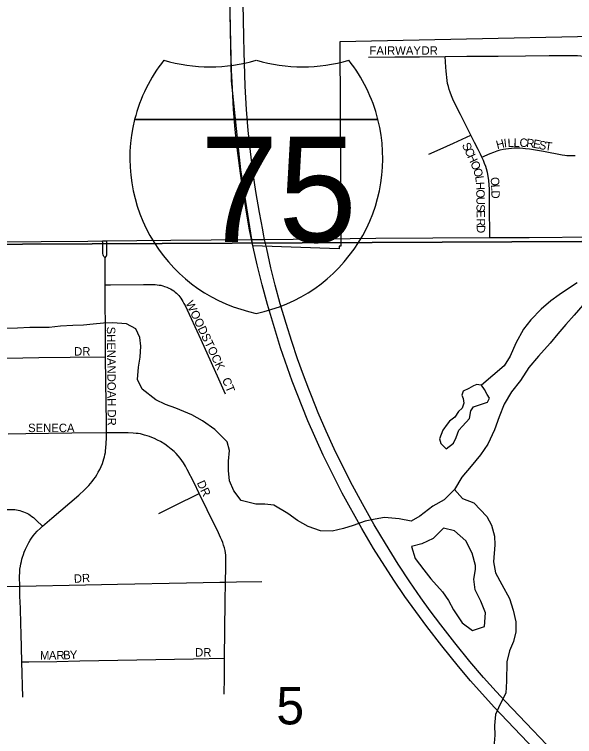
# Model space of a CAD drawing. Extents: x 0 to 680, y 0 to 440.
# Drawn here: x 457.85 to 468.94, y 285.36 to 299.64 of the extents above; entities that cross this region are included whole.
import ezdxf

# ---------------------------------------------------------------- set-up
doc = ezdxf.new("R2010")
doc.units = 0
for name, color, linetype in [('GM_X_Corporation', 7, 'Continuous'), ('GM_X_County_Road', 7, 'Continuous'), ('GM_X_Interstate_Location', 7, 'Continuous'), ('GM_X_Interstate_Route', 7, 'Continuous'), ('GM_X_Interstate_Shield', 7, 'Continuous'), ('GM_X_Minor_Lake', 7, 'Continuous'), ('GM_X_Minor_River', 7, 'Continuous'), ('GM_X_Section', 7, 'Continuous'), ('GM_X_Section_Text', 7, 'Continuous'), ('GM_X_Township_Subdivision', 7, 'Continuous'), ('GM_X_Township_Subdivision_Text', 7, 'Continuous')]:
    doc.layers.add(name, color=color, linetype=linetype)

msp = doc.modelspace()

# ---------------------------------------------------------------- linework, layer by layer
at = {"layer": 'GM_X_Corporation'}
msp.add_lwpolyline([(475.441, 300.381), (475.749, 297.444), (471.772, 297.432), (471.819, 299.257), (464.293, 299.096), (464.311, 295.059), (464.277, 295.058), (464.278, 295.006), (462.569, 295.067), (462.332, 296.566), (462.145, 298.327), (462.042, 303.65)], dxfattribs=at)
at = {"layer": 'GM_X_County_Road'}
for points in [[(465.004, 295.213), (467.257, 295.226)], [(467.257, 295.226), (468.036, 295.231), (469.349, 295.241), (470.378, 295.243), (471.298, 295.232), (471.824, 295.221)], [(456.188, 295.125), (457.451, 295.141), (459.302, 295.156), (459.597, 295.16)], [(459.597, 295.16), (459.679, 295.161)], [(459.679, 295.161), (460.276, 295.167), (460.944, 295.174), (462.544, 295.189), (462.677, 295.19)], [(462.677, 295.19), (462.803, 295.192), (464.497, 295.211), (465.004, 295.213)]]:
    msp.add_lwpolyline(points, dxfattribs=at)
at = {"layer": 'GM_X_Interstate_Route'}
for points in [[(462.782, 295.296), (462.764, 295.379), (462.699, 295.724), (462.631, 296.135), (462.571, 296.537), (462.522, 296.928), (462.478, 297.343), (462.446, 297.759), (462.419, 298.219), (462.402, 298.679), (462.397, 298.887), (462.392, 299.204), (462.378, 299.85), (462.337, 301.81), (462.286, 304.273)], [(468.409, 284.827), (467.344, 285.945), (466.875, 286.464), (466.636, 286.749), (466.306, 287.157), (466.011, 287.536), (465.579, 288.128), (465.359, 288.454), (464.96, 289.081), (464.725, 289.476), (464.34, 290.175), (463.963, 290.927), (463.66, 291.605), (463.347, 292.387), (463.115, 293.047), (462.857, 293.905), (462.752, 294.296), (462.654, 294.688), (462.574, 295.04), (462.544, 295.189), (462.499, 295.415), (462.428, 295.813), (462.358, 296.256), (462.309, 296.602), (462.248, 297.102), (462.214, 297.439), (462.188, 297.765), (462.164, 298.18), (462.15, 298.53), (462.13, 299.361), (462.074, 302.174)], [(468.79, 284.779), (467.571, 286.053), (467.384, 286.253), (467.135, 286.531), (466.864, 286.848), (466.567, 287.214), (466.29, 287.569), (466.078, 287.849), (465.892, 288.107), (465.675, 288.423), (465.446, 288.772), (465.191, 289.182), (464.973, 289.55), (464.74, 289.96), (464.542, 290.326), (464.362, 290.678), (464.18, 291.053), (464.019, 291.402), (463.864, 291.765), (463.728, 292.1), (463.676, 292.233), (463.571, 292.51), (463.456, 292.83), (463.34, 293.173), (463.228, 293.529), (463.113, 293.918), (463.013, 294.289), (462.928, 294.629), (462.843, 295.004), (462.803, 295.192), (462.782, 295.296)]]:
    msp.add_lwpolyline(points, dxfattribs=at)
at = {"layer": 'GM_X_Interstate_Shield'}
for p, q in [((460.23, 297.563), (465.046, 297.563)), ((465.046, 297.563), (460.23, 297.563)), ((465.046, 297.563), (460.23, 297.563))]:
    msp.add_line(p, q, dxfattribs=at)
for centre, start, end in [((463.264, 296.795), 141.669, 165.8066), ((461.724, 301.729), 253.0091, 286.9909), ((463.553, 301.729), 253.0091, 286.9909), ((462.012, 296.795), 14.1934, 38.331), ((463.264, 296.795), 165.8066, 258.463), ((462.012, 296.795), 281.537, 14.1934)]:
    msp.add_arc(centre, 3.129, start, end, dxfattribs=at)
at = {"layer": 'GM_X_Minor_Lake'}
for points in [[(466.414, 291.539), (466.331, 291.42), (466.26, 291.248), (466.292, 291.154), (466.396, 291.051), (466.539, 291.161), (466.595, 291.274), (466.646, 291.42), (466.721, 291.498), (466.858, 291.649), (466.882, 291.802), (466.937, 291.881), (467.092, 291.931), (467.213, 291.975), (467.249, 292.054), (467.203, 292.122), (467.152, 292.224), (467.094, 292.312)], [(467.094, 292.312), (467.044, 292.317), (467.001, 292.321), (466.933, 292.296), (466.845, 292.244), (466.73, 292.193), (466.702, 292.114), (466.734, 292.046), (466.745, 291.952), (466.709, 291.853), (466.641, 291.787), (466.565, 291.676), (466.462, 291.598), (466.414, 291.539)], [(466.976, 288.664), (466.972, 288.744), (466.91, 288.986), (466.782, 289.23), (466.559, 289.429), (466.34, 289.481), (466.135, 289.278)], [(466.135, 289.278), (465.912, 289.17)], [(465.912, 289.17), (465.71, 289.121), (465.778, 288.885), (465.953, 288.66), (466.09, 288.483), (466.324, 288.224), (466.441, 288.054), (466.543, 287.865), (466.711, 287.613), (466.915, 287.461), (467.151, 287.536), (467.171, 287.81), (467.082, 288.039), (466.967, 288.263), (466.939, 288.477), (466.976, 288.664)]]:
    msp.add_lwpolyline(points, dxfattribs=at)
at = {"layer": 'GM_X_Minor_River'}
for points in [[(468.987, 294.335), (468.817, 294.218), (468.633, 294.095), (468.463, 293.979), (468.272, 293.809), (468.067, 293.6), (467.922, 293.416), (467.775, 293.139), (467.662, 292.881), (467.544, 292.689), (467.094, 292.312)], [(469.097, 293.891), (468.925, 293.694), (468.76, 293.511), (468.602, 293.327), (468.451, 293.137), (468.224, 292.881), (468.032, 292.658), (467.865, 292.401), (467.686, 292.178), (467.54, 291.934), (467.441, 291.682), (467.348, 291.423), (467.221, 291.146), (467.076, 290.935), (466.89, 290.705), (466.704, 290.489), (466.558, 290.245), (466.715, 290.067), (466.94, 289.982), (467.201, 289.715), (467.291, 289.539), (467.353, 289.324), (467.356, 289.15), (467.334, 288.816), (467.37, 288.601), (467.498, 288.371), (467.645, 288.093), (467.72, 287.858), (467.775, 287.629), (467.771, 287.435), (467.726, 287.242), (467.648, 287.057), (467.596, 286.837), (467.588, 286.456), (467.575, 286.223), (467.456, 285.991), (467.372, 285.799), (467.353, 285.579), (467.356, 285.392), (467.337, 285.151)], [(466.558, 290.245), (466.353, 290.042), (466.129, 289.914), (465.871, 289.719), (465.701, 289.622), (465.462, 289.668), (465.175, 289.695), (464.993, 289.659), (464.792, 289.623), (464.556, 289.535), (464.36, 289.473), (464.139, 289.424), (463.911, 289.43), (463.666, 289.515), (463.455, 289.634), (463.264, 289.772), (462.987, 289.939), (462.807, 289.956), (462.626, 289.954), (462.34, 290.027), (462.191, 290.218), (462.109, 290.42), (462.087, 290.622), (462.091, 290.809), (462.109, 291.016), (462.06, 291.191), (461.818, 291.43), (461.574, 291.603), (461.363, 291.721), (461.045, 291.856), (460.839, 291.927), (460.648, 292.019), (460.378, 292.232), (460.289, 292.421), (460.308, 292.668), (460.339, 292.862), (460.351, 293.082), (460.335, 293.25), (460.252, 293.425), (460.067, 293.523), (459.793, 293.543), (459.613, 293.534), (459.412, 293.512), (459.217, 293.496), (459.01, 293.487), (458.762, 293.473), (458.541, 293.451), (458.36, 293.449), (458.16, 293.447), (457.912, 293.439), (457.684, 293.431)]]:
    msp.add_lwpolyline(points, dxfattribs=at)
at = {"layer": 'GM_X_Section'}
for points in [[(453.772, 312.894), (471.837, 312.991), (471.851, 295.162), (453.853, 295.077)], [(453.853, 295.077), (471.851, 295.162), (471.85, 277.333), (453.852, 277.169)]]:
    msp.add_lwpolyline(points, close=True, dxfattribs=at)
at = {"layer": 'GM_X_Township_Subdivision'}
for points in [[(464.856, 298.793), (465.377, 298.8), (465.869, 298.802), (466.376, 298.807)], [(466.376, 298.807), (466.806, 298.813), (467.422, 298.816), (467.965, 298.822), (468.434, 298.825), (468.785, 298.829), (468.915, 298.828), (468.992, 298.825), (469.057, 298.82), (469.125, 298.813), (469.196, 298.803), (469.263, 298.791), (469.329, 298.777), (469.4, 298.761), (469.49, 298.736), (469.574, 298.711), (469.658, 298.68), (469.737, 298.646), (469.835, 298.602)], [(466.885, 297.25), (466.768, 297.476), (466.677, 297.66), (466.591, 297.828), (466.528, 297.962), (466.498, 298.032), (466.471, 298.103), (466.453, 298.156), (466.438, 298.214), (466.424, 298.275), (466.415, 298.333), (466.408, 298.394), (466.402, 298.459), (466.396, 298.519), (466.389, 298.595), (466.382, 298.704), (466.376, 298.807)], [(466.054, 296.877), (466.277, 296.978), (466.538, 297.094), (466.885, 297.25)], [(467.099, 296.819), (467.074, 296.875), (467.025, 296.971), (466.956, 297.109), (466.885, 297.25)], [(467.099, 296.819), (467.266, 296.89), (467.337, 296.917), (467.404, 296.941), (467.463, 296.959), (467.523, 296.973), (467.575, 296.983), (467.628, 296.99), (467.685, 296.995), (467.743, 296.998), (467.8, 297.001), (467.851, 297.001), (467.91, 296.997), (467.964, 296.991), (468.044, 296.982), (468.122, 296.971), (468.318, 296.936), (468.69, 296.863), (468.74, 296.855), (468.782, 296.85), (468.822, 296.848), (468.86, 296.847), (468.901, 296.848), (468.945, 296.851)], [(467.257, 295.226), (467.256, 295.303), (467.254, 295.786), (467.253, 296.086), (467.251, 296.182), (467.244, 296.267), (467.236, 296.357), (467.224, 296.44), (467.21, 296.515), (467.191, 296.589), (467.177, 296.634), (467.156, 296.689), (467.131, 296.748), (467.099, 296.819)], [(459.645, 294.828), (459.624, 294.854), (459.614, 294.869), (459.607, 294.889), (459.604, 294.91), (459.599, 295.115), (459.597, 295.16)], [(459.645, 294.828), (459.665, 294.853), (459.674, 294.869), (459.68, 294.885), (459.682, 294.908), (459.68, 295.119), (459.679, 295.161)], [(459.647, 294.295), (459.646, 294.474), (459.645, 294.828)], [(459.647, 294.295), (459.756, 294.296), (460.405, 294.302), (460.592, 294.3), (460.635, 294.298), (460.679, 294.295), (460.717, 294.289), (460.751, 294.283), (460.789, 294.273), (460.823, 294.263), (460.866, 294.247), (460.907, 294.228), (460.942, 294.211), (460.971, 294.193), (461.003, 294.171), (461.03, 294.15), (461.056, 294.129), (461.081, 294.105), (461.103, 294.081), (461.126, 294.055), (461.145, 294.028), (461.166, 293.996), (461.187, 293.962), (461.207, 293.926), (461.228, 293.883), (461.539, 293.21), (461.745, 292.759), (461.891, 292.436), (462.025, 292.141)], [(459.655, 292.867), (459.651, 293.305), (459.647, 294.095), (459.647, 294.295)], [(456.094, 292.83), (456.205, 292.83), (456.959, 292.84), (457.54, 292.844), (458.02, 292.849), (458.337, 292.854), (458.958, 292.86), (459.655, 292.867)], [(459.673, 291.364), (459.672, 291.57), (459.665, 291.957), (459.66, 292.377), (459.655, 292.867)], [(459.673, 291.364), (458.988, 291.36), (458.523, 291.351), (458.078, 291.345), (457.729, 291.342)], [(458.409, 289.519), (458.595, 289.678), (459.125, 290.137), (459.239, 290.242), (459.284, 290.286), (459.324, 290.328), (459.358, 290.365), (459.391, 290.405), (459.424, 290.448), (459.454, 290.493), (459.482, 290.536), (459.511, 290.586), (459.539, 290.639), (459.569, 290.701), (459.592, 290.761), (459.61, 290.808), (459.624, 290.856), (459.635, 290.895), (459.644, 290.934), (459.651, 290.976), (459.656, 291.017), (459.662, 291.066), (459.669, 291.16), (459.673, 291.264), (459.673, 291.364)], [(461.509, 290.166), (461.407, 290.379), (461.273, 290.642), (461.235, 290.711), (461.197, 290.775), (461.166, 290.82), (461.131, 290.867), (461.092, 290.913), (461.051, 290.956), (461.011, 290.995), (460.952, 291.044), (460.889, 291.095), (460.826, 291.142), (460.742, 291.194), (460.683, 291.225), (460.625, 291.253), (460.573, 291.275), (460.523, 291.294), (460.479, 291.31), (460.429, 291.324), (460.388, 291.336), (460.344, 291.344), (460.302, 291.351), (460.258, 291.356), (460.202, 291.36), (460.104, 291.364), (459.929, 291.365), (459.673, 291.364)], [(460.708, 289.771), (461.014, 289.923), (461.509, 290.166)], [(462.029, 288.415), (462.037, 288.71), (462.038, 288.797), (462.038, 288.854), (462.036, 288.911), (462.033, 288.95), (462.028, 288.993), (462.019, 289.041), (462.006, 289.095), (461.991, 289.147), (461.974, 289.199), (461.954, 289.245), (461.93, 289.3), (461.887, 289.387), (461.663, 289.846), (461.509, 290.166)], [(456.12, 289.832), (456.286, 289.836), (457.253, 289.847), (457.563, 289.85), (457.704, 289.851), (457.821, 289.85), (457.86, 289.848), (457.892, 289.843), (457.923, 289.839), (457.96, 289.831), (457.995, 289.82), (458.029, 289.808), (458.064, 289.793), (458.1, 289.778), (458.134, 289.757), (458.166, 289.739), (458.197, 289.716), (458.227, 289.693), (458.255, 289.669), (458.291, 289.635), (458.409, 289.519)], [(457.957, 288.337), (457.953, 288.523), (457.957, 288.62), (457.962, 288.672), (457.97, 288.728), (457.978, 288.776), (457.989, 288.823), (458, 288.868), (458.011, 288.906), (458.029, 288.964), (458.047, 289.009), (458.07, 289.065), (458.095, 289.117), (458.116, 289.16), (458.138, 289.201), (458.166, 289.246), (458.192, 289.284), (458.226, 289.331), (458.259, 289.371), (458.304, 289.421), (458.361, 289.476), (458.409, 289.519)], [(457.957, 288.337), (459.256, 288.365), (459.891, 288.377), (461.259, 288.399), (461.916, 288.413), (462.029, 288.415)], [(462.011, 286.91), (462.023, 288.031), (462.029, 288.415)], [(462.029, 288.415), (462.244, 288.419), (462.748, 288.427)], [(456.392, 288.3), (457.099, 288.319), (457.957, 288.337)], [(457.997, 286.837), (457.984, 287.397), (457.98, 287.583), (457.97, 287.9), (457.961, 288.141), (457.957, 288.337)], [(457.997, 286.837), (458.139, 286.84), (458.688, 286.848), (459.148, 286.857), (460.277, 286.878), (461.393, 286.899), (462.011, 286.91)], [(458.017, 286.139), (457.997, 286.837)], [(462.004, 286.202), (462.007, 286.531), (462.011, 286.91)]]:
    msp.add_lwpolyline(points, dxfattribs=at)

# ---------------------------------------------------------------- texts
at = {"layer": 'GM_X_Interstate_Location'}
for s in ['-', '.', ',']:
    msp.add_text(s, height=0.00334, dxfattribs=at).set_placement((462.638, 296.231))
msp.add_text('75', height=0.00334, rotation=0, dxfattribs=at).set_placement((461.956, 295.54))
at = {"layer": 'GM_X_Interstate_Shield'}
msp.add_text('75', height=2.0862, dxfattribs=at).set_placement((461.523, 295.138))
at = {"layer": 'GM_X_Section_Text'}
msp.add_text('5', height=0.738, rotation=0, dxfattribs=at).set_placement((463.035, 285.603))
at = {"layer": 'GM_X_Township_Subdivision_Text'}
for s, height, rotation, p in [('FAIRWAY', 0.1669, 0, (464.878, 298.842)), ('DR', 0.1669, 0, (465.907, 298.842)), ('S', 0.167, 295.0862, (466.702, 297.059)), ('H', 0.167, 14.5823, (467.406, 296.974)), ('I', 0.167, 6.881, (467.543, 297.01)), ('L', 0.167, 1.0382, (467.611, 297.018)), ('L', 0.167, 359.6995, (467.728, 297.021)), ('C', 0.167, 359.0771, (467.845, 297.02)), ('R', 0.167, 354.8935, (467.974, 297.018)), ('E', 0.167, 349.4508, (468.101, 297.007)), ('S', 0.167, 348.3365, (468.216, 296.985)), ('T', 0.167, 351.9096, (468.342, 296.96)), ('C', 0.167, 295.0551, (466.752, 296.952)), ('H', 0.167, 294.737, (466.808, 296.833)), ('O', 0.167, 292.8771, (466.869, 296.701)), ('O', 0.167, 287.0385, (466.924, 296.57)), ('L', 0.167, 278.3079, (466.966, 296.436)), ('O', 0.167, 273.4986, (467.274, 296.418)), ('H', 0.167, 272.5798, (466.983, 296.324)), ('L', 0.167, 272.378, (467.283, 296.273)), ('O', 0.167, 270.9618, (466.989, 296.178)), ('D', 0.167, 270.3716, (467.288, 296.157)), ('U', 0.167, 270.8088, (466.992, 296.032)), ('S', 0.167, 270.7923, (466.994, 295.885)), ('E', 0.167, 270.7923, (466.995, 295.767)), ('R', 0.167, 270.8015, (466.998, 295.606)), ('D', 0.167, 270.7929, (466.999, 295.474)), ('WOODSTOCK', 0.1669, 295.409, (461.235, 293.933)), ('SHENANDOAH DR', 0.16689, 270.4809, (459.681, 293.465)), ('DR', 0.1669, 0, (459.033, 292.894)), ('CT', 0.1669, 292.3776, (461.956, 292.419)), ('SENECA', 0.1669, 0, (458.123, 291.381)), ('DR', 0.1669, 295.1968, (461.456, 290.379)), ('DR', 0.1669, 3.011, (459.032, 288.4)), ('DR', 0.1669, 0, (461.427, 286.944)), ('M', 0.167, 0.1457, (458.358, 286.885)), ('A', 0.167, 0.1504, (458.534, 286.885)), ('R', 0.167, 1.5256, (458.685, 286.886)), ('B', 0.167, 2.0242, (458.819, 286.889)), ('Y', 0.167, 2.0437, (458.951, 286.894))]:
    msp.add_text(s, height=height, rotation=rotation, dxfattribs=at).set_placement(p)

doc.saveas('drawing.dxf')
